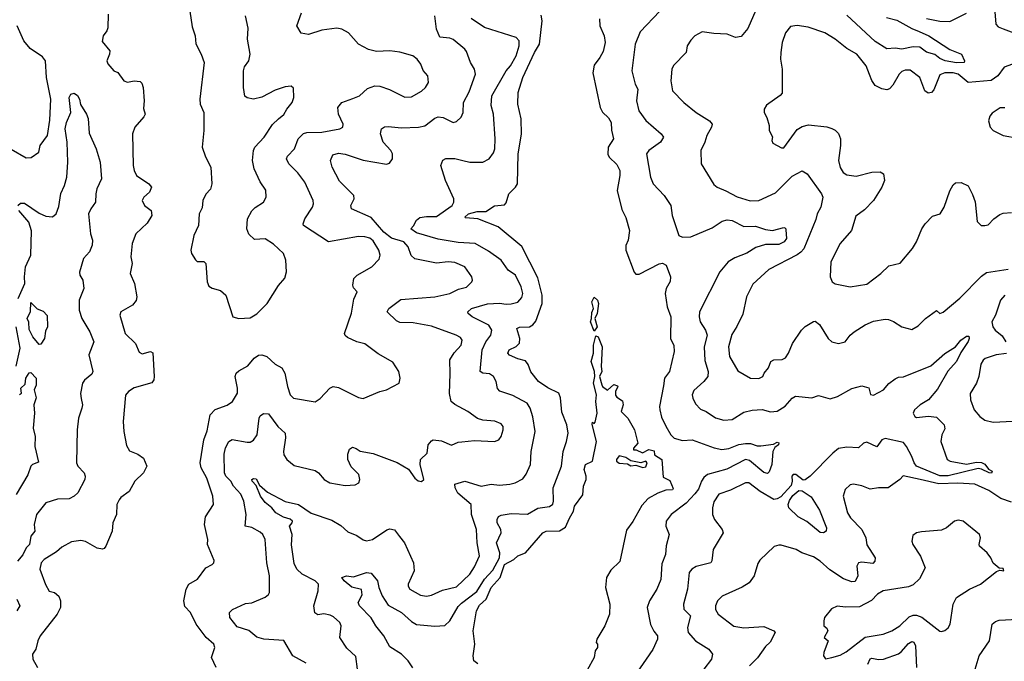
# Model space of a CAD drawing. Extents: x 1552033 to 1694788, y 811965 to 917215.
# Tile 494 of 632: x 1654317 to 1660242, y 873482 to 877343. Entities that reach past the tile are written whole.
import ezdxf

# ---------------------------------------------------------------- set-up
doc = ezdxf.new("R2010")
doc.units = 0

msp = doc.modelspace()

# ---------------------------------------------------------------- linework, layer by layer
at = {"layer": '0CON20XD'}
for points in [[(1658775, 877466), (1658699.5, 877290.5), (1658658.8, 877241.2), (1658625, 877235.8), (1658575, 877256.2), (1658495, 877258.8), (1658425, 877268.8), (1658380, 877245), (1658355, 877220), (1658334.3, 877185), (1658327.5, 877145), (1658252.6, 877067.4), (1658241.1, 877045), (1658236.4, 876975), (1658245.8, 876915), (1658314.6, 876844.6), (1658388.8, 876785), (1658468.8, 876735), (1658484, 876715), (1658480, 876695), (1658451.9, 876645), (1658440.6, 876605), (1658415.8, 876555), (1658418, 876475), (1658495, 876351.2), (1658515, 876334.2), (1658567, 876313), (1658635, 876277.5), (1658712.2, 876252.2), (1658764.6, 876255.4), (1658865, 876301.4), (1658965, 876400.8), (1659025, 876433.1), (1659055.5, 876415.5), (1659142.9, 876295), (1659150, 876275), (1659139.2, 876215), (1659116.8, 876175), (1659108.8, 876141.2), (1659035.5, 875964.5), (1659017.3, 875942.7), (1658995, 875928), (1658825, 875838.6), (1658728.9, 875751.1), (1658690.8, 875675), (1658669.3, 875570.7), (1658633.4, 875496.6)], [(1655334.2, 877435), (1655355, 877300), (1655373.8, 877245), (1655377.7, 877197.7), (1655410, 877135), (1655426.2, 877085), (1655402, 876865), (1655402.9, 876835), (1655424.2, 876785), (1655425.8, 876675), (1655415.9, 876575.9), (1655435, 876517.5), (1655467.8, 876455), (1655472.5, 876355), (1655465, 876323.3), (1655436.4, 876293.6), (1655418.8, 876255), (1655415, 876210), (1655396.4, 876173.6), (1655393.8, 876105), (1655365.8, 876045), (1655347.5, 875955), (1655350, 875935), (1655375, 875896.7), (1655385, 875887.5), (1655407.5, 875887.5), (1655425, 875887.5), (1655436.2, 875875), (1655446, 875765), (1655455, 875740), (1655475, 875726.2), (1655525, 875712.5), (1655557.5, 875685), (1655600, 875555), (1655635, 875543.8), (1655705, 875548.8), (1655745, 875572.5), (1655806.7, 875635), (1655875, 875742.5), (1655913.6, 875786.4), (1655923.3, 875825), (1655918, 875895), (1655905.6, 875935.6), (1655845, 875992), (1655795, 876023.3), (1655729.3, 876019.3), (1655695, 876052.5), (1655684, 876085), (1655688.8, 876145), (1655715, 876192.5), (1655735, 876213.3), (1655783.3, 876245), (1655801.2, 876275), (1655797.7, 876317.7), (1655765, 876367.5), (1655728.6, 876445), (1655717.5, 876495), (1655724, 876555), (1655732.5, 876575), (1655788.6, 876635), (1655838.7, 876711.3), (1655875, 876746.2), (1655907.3, 876772.7), (1655924, 876805), (1655956.2, 876845), (1655966.7, 876875), (1655965, 876930), (1655951.7, 876941.7), (1655915, 876938.8), (1655855, 876918.8), (1655775, 876875.8), (1655725, 876864), (1655685, 876873.3), (1655672.9, 876882.9), (1655664.3, 876935), (1655664.3, 877035.7), (1655670.9, 877059.1), (1655695.7, 877095), (1655704.2, 877135), (1655688.8, 877225), (1655691.7, 877291.7), (1655675.7, 877365.7)], [(1658170, 877395), (1658051.1, 877268.9), (1658020.4, 877195), (1658000.6, 877035), (1658021.4, 876955), (1658036.9, 876925), (1658029.2, 876855), (1658042.5, 876795), (1658085.5, 876735.5), (1658178, 876655), (1658190.8, 876635), (1658172.9, 876605), (1658103.8, 876556.2), (1658090, 876535), (1658113.1, 876395), (1658130, 876355), (1658194.6, 876284.6), (1658235, 876223.8), (1658243.9, 876165), (1658283.8, 876045), (1658306.6, 876033.4), (1658355.8, 876035.8), (1658485, 876090.4), (1658545, 876130.4), (1658575, 876138.5), (1658605, 876133.8), (1658675, 876097.9), (1658745, 876100.8), (1658805, 876080), (1658846.7, 876073.3), (1658915, 876091.2), (1658925, 876087.5), (1658928.3, 876078.3), (1658930.8, 876025), (1658918.5, 876005), (1658885, 875990.2), (1658805, 875990.7), (1658747.3, 875972.7), (1658693.3, 875936.7), (1658620.8, 875909.2), (1658580, 875885), (1658530.8, 875825), (1658408.8, 875585), (1658406.1, 875553.9), (1658411.6, 875525), (1658444.6, 875475), (1658453.3, 875445), (1658436.8, 875375), (1658440.9, 875290.9), (1658460, 875225), (1658457.9, 875195), (1658435, 875165.5), (1658375, 875112), (1658364.4, 875085), (1658367.1, 875065), (1658385, 875030), (1658415, 874999.2), (1658447.5, 874985), (1658505, 874946.7), (1658555, 874932.9), (1658605, 874936.5), (1658675, 874981.6), (1658725, 874992.5), (1658785, 874996.2), (1658835, 874983.6), (1658875, 874986.5), (1658922.9, 875017.1), (1658965, 875064.3), (1658985, 875076.9), (1659085, 875067.1), (1659125, 875080.8), (1659195, 875061.8), (1659238, 875075), (1659325, 875123.1), (1659385, 875139.1), (1659426.8, 875126.8), (1659436.4, 875086.4), (1659455, 875082.5), (1659515, 875115.5), (1659547.4, 875152.6), (1659585, 875181.1), (1659605, 875190.9), (1659636.2, 875193.8), (1659800.8, 875259.2), (1659885, 875334.6), (1659948.6, 875375), (1659980, 875415), (1660015, 875437.8), (1660028.3, 875438.3), (1660031.8, 875425), (1660025, 875405.7), (1659980.4, 875339.6), (1659955.2, 875285), (1659902, 875228), (1659840, 875120), (1659785.7, 875054.3), (1659735.8, 875025), (1659702, 874995), (1659693.3, 874975), (1659704, 874955), (1659715, 874949.2), (1659785.8, 874955.8), (1659835, 874951.2), (1659881.2, 874905), (1659885, 874880), (1659866.1, 874843.9), (1659860, 874805), (1659898, 874695), (1659917.5, 874685), (1660015, 874668.8), (1660075, 874680.5), (1660105, 874677.6), (1660125, 874666.9), (1660148, 874638), (1660170, 874625), (1660165.4, 874614.6), (1660151.2, 874615), (1660105, 874637.8), (1660085, 874640.9), (1659905, 874596.7), (1659855, 874597.5), (1659713.6, 874655), (1659699.2, 874675), (1659686, 874715), (1659654, 874775), (1659635, 874798.9), (1659525, 874822.8), (1659506.4, 874813.6), (1659475, 874771.9), (1659415, 874799.5), (1659395, 874794.1), (1659365, 874766.1), (1659295, 874770.4), (1659245, 874763.1), (1659210.8, 874735), (1659075, 874595.4), (1659045, 874574.4), (1659032, 874572), (1658988.8, 874605), (1658972.5, 874605), (1658964.5, 874595), (1658965.8, 874565), (1658959.2, 874539.2), (1658897.9, 874472.1), (1658875, 874458.4), (1658855, 874455.9), (1658772.6, 874502.6), (1658705, 874555.6), (1658685, 874555.8), (1658595, 874510.5), (1658525, 874487.5), (1658495, 874442), (1658485.5, 874405), (1658485.6, 874365), (1658498.9, 874335), (1658544.4, 874275), (1658550, 874255), (1658490, 874155), (1658483, 874087), (1658476.2, 874075), (1658387.8, 874052.2), (1658361.1, 874035), (1658345.5, 874015), (1658335.6, 873915), (1658311.9, 873825), (1658314.4, 873794.4), (1658353.8, 873755), (1658335.3, 873685), (1658340.4, 873655), (1658384.1, 873604.1), (1658465, 873554.3), (1658485.7, 873525), (1658480.6, 873495), (1658433.3, 873435)], [(1654849.2, 877375), (1654847.2, 877292.8), (1654841.8, 877275), (1654819.4, 877245), (1654812.4, 877212.4), (1654860, 877155), (1654858, 877135), (1654841.2, 877095), (1654847.7, 877077.7), (1654883.8, 877035), (1654908, 877025), (1654944.5, 876974.5), (1654965, 876967.5), (1655005, 876974.2), (1655041.7, 876971.7), (1655051.7, 876961.7), (1655060, 876935), (1655065.8, 876855), (1655062.3, 876807.7), (1655071.4, 876775), (1655065, 876758.8), (1655009.2, 876695), (1654995.8, 876655), (1655000, 876465), (1655005.6, 876435), (1655020, 876405), (1655094.3, 876354.3), (1655110, 876335), (1655098.6, 876305), (1655065, 876274), (1655054.2, 876255), (1655068.8, 876225), (1655108, 876195), (1655112.5, 876165), (1655085, 876118), (1655016.4, 876053.6), (1654993.2, 875996.8), (1654986, 875915), (1654992.9, 875875), (1654981.4, 875815), (1655007.5, 875755), (1655021.4, 875675), (1655018, 875652), (1654995, 875625.7), (1654926.2, 875585), (1654919.4, 875565), (1654952.3, 875455), (1655014.3, 875395), (1655035, 875341.2), (1655055, 875332), (1655105, 875346.7), (1655117.4, 875337.4), (1655126.9, 875195), (1655124.3, 875175), (1655111.8, 875158.2), (1655005, 875126.7), (1654972.5, 875105), (1654953.6, 875083.6), (1654940, 874925), (1654944.2, 874865), (1654960.3, 874780.3), (1654977.6, 874747.6), (1655028.3, 874728.3), (1655062, 874705), (1655081.9, 874655), (1655062.5, 874615), (1655009.2, 874565), (1654976.5, 874503.5), (1654925, 874468), (1654915, 874453.3), (1654901.9, 874425), (1654898.6, 874365), (1654877.8, 874315), (1654872.9, 874265), (1654835.8, 874175), (1654825, 874161.2), (1654815, 874156.2), (1654782.4, 874162.4), (1654712.7, 874202.7), (1654685, 874208), (1654629.7, 874200.3), (1654571.1, 874168.9), (1654538.8, 874141.2), (1654464.2, 874095), (1654445.8, 874075), (1654438.6, 874035), (1654473.1, 873943.1), (1654495, 873903.3), (1654526.7, 873895), (1654553.2, 873873.2), (1654563.1, 873845), (1654562.9, 873805), (1654542.5, 873765), (1654440.8, 873635), (1654425.7, 873605), (1654414, 873555), (1654393.8, 873525), (1654396.2, 873495), (1654424.2, 873444.2)], [(1655498.8, 873445), (1655471.2, 873505), (1655492, 873565), (1655485.8, 873585), (1655439.2, 873625), (1655380, 873705), (1655345.6, 873775), (1655311.3, 873811.3), (1655305.4, 873845), (1655318.2, 873915), (1655334.3, 873945), (1655386.2, 873975), (1655437.5, 874045), (1655475, 874063.3), (1655486.2, 874075), (1655488.3, 874088.3), (1655448, 874185), (1655449.2, 874215), (1655429.2, 874305), (1655435, 874350), (1655482.9, 874425), (1655480, 874475), (1655443.8, 874583.8), (1655410, 874645), (1655402.9, 874675), (1655424.7, 874815.3), (1655445, 874867.5), (1655462.5, 874965), (1655493.6, 874996.4), (1655565, 875023.5), (1655597.5, 875045), (1655626.9, 875095), (1655627.5, 875125), (1655614.5, 875195), (1655619.4, 875215), (1655635, 875230), (1655689.7, 875260.3), (1655728.6, 875305), (1655755, 875322.9), (1655775, 875325.7), (1655803.8, 875315), (1655855, 875270), (1655895, 875248), (1655913.1, 875215), (1655928.9, 875135), (1655945.5, 875085.5), (1655965, 875066), (1656095, 875043.8), (1656125, 875063.3), (1656184.1, 875125.9), (1656203.9, 875136.1), (1656235, 875130), (1656355, 875070), (1656383.9, 875063.9), (1656485, 875106), (1656525, 875116), (1656600, 875155), (1656606, 875185), (1656598.8, 875225), (1656562.1, 875282.1), (1656475, 875332), (1656395, 875392.9), (1656345, 875404.4), (1656289.2, 875429.2), (1656275, 875442.5), (1656271.5, 875455), (1656313.8, 875576.2), (1656328.8, 875661.2), (1656347.5, 875705), (1656325, 875730), (1656321.2, 875745), (1656328.8, 875785), (1656347.5, 875805), (1656436, 875855), (1656481.2, 875901.2), (1656486.9, 875925), (1656477.8, 875955), (1656445, 876011.9), (1656425, 876027.1), (1656395, 876036.4), (1656355, 876038.9), (1656175, 876006.5), (1656025.6, 876105), (1656022.2, 876115), (1656033.5, 876145), (1656080, 876215), (1656085.5, 876235), (1656082.2, 876255), (1656033.3, 876365), (1655991.1, 876421.1), (1655936.5, 876475), (1655922.5, 876505), (1655928.8, 876521.2), (1655970, 876565), (1655992.9, 876625), (1656025, 876657.1), (1656045, 876663.2), (1656135, 876666.8), (1656243.5, 876686.5), (1656261.2, 876695), (1656264.3, 876715), (1656235, 876773.3), (1656231.4, 876815), (1656256.3, 876843.7), (1656322.2, 876867.8), (1656362.5, 876885), (1656410.8, 876929.2), (1656455, 876945.5), (1656485, 876941.8), (1656542.2, 876922.2), (1656635, 876876.2), (1656675, 876878.8), (1656735, 876911.9), (1656760, 876935), (1656777.5, 876965), (1656774, 877005), (1656745, 877036.7), (1656730.8, 877075), (1656709.2, 877105), (1656683.3, 877125), (1656605, 877148), (1656545, 877155.8), (1656465, 877151.4), (1656416, 877164), (1656355.4, 877195.4), (1656295, 877262.9), (1656256, 877286), (1656225, 877290.8), (1656135, 877279.3), (1656055, 877254.4), (1656010.9, 877260.9), (1655985.7, 877305), (1656012, 877385)], [(1656041.1, 873471.1), (1655961.5, 873515), (1655907.3, 873607.3), (1655785.4, 873615.4), (1655745, 873626.9), (1655695, 873667.5), (1655625, 873688.1), (1655581.4, 873745), (1655580, 873775), (1655597.4, 873792.6), (1655675, 873830), (1655715, 873834.2), (1655795, 873866.9), (1655815, 873882.9), (1655820, 873895), (1655820.4, 873995), (1655804.5, 874075), (1655795, 874213.8), (1655780, 874245), (1655765, 874258.5), (1655715, 874286), (1655673.8, 874295), (1655679.4, 874365), (1655665.3, 874445), (1655647.7, 874487.7), (1655603.8, 874535), (1655587, 874565), (1655557.1, 874595), (1655548.6, 874615), (1655548, 874728), (1655555.7, 874765.7), (1655575, 874804.2), (1655595, 874817.1), (1655685, 874800), (1655705, 874801.1), (1655725, 874811.4), (1655745.4, 874845), (1655758.6, 874945), (1655765, 874958.8), (1655785, 874973.8), (1655815, 874971.2), (1655871.5, 874895), (1655914.5, 874855), (1655917, 874827), (1655903.8, 874743.8), (1655906.9, 874725), (1655924, 874695), (1655969.1, 874659.1), (1656095, 874628.9), (1656115.6, 874615), (1656149.2, 874575), (1656183.8, 874555), (1656275, 874540), (1656335, 874543.6), (1656358.6, 874555), (1656364.3, 874575), (1656358.9, 874605), (1656312.7, 874652.7), (1656292.2, 874695), (1656291.2, 874728.8), (1656300.9, 874759.1), (1656319.5, 874770.5), (1656341.5, 874761.5), (1656365, 874746), (1656445, 874731.1), (1656587.9, 874677.9), (1656657.4, 874637.4), (1656694.3, 874584.3), (1656715, 874566.7), (1656735, 874563.3), (1656748.8, 874575), (1656727.1, 874665), (1656730, 874695), (1656768.8, 874735), (1656775.8, 874785), (1656795, 874809.2), (1656805, 874814.2), (1656855, 874808.1), (1656915, 874782), (1656955, 874800), (1656976.9, 874803.1), (1657055, 874810.6), (1657175, 874804.4), (1657200, 874815), (1657214, 874835), (1657227.5, 874875), (1657226, 874895), (1657215, 874911.2), (1657176.4, 874926.4), (1657105, 874932.2), (1657072, 874942), (1657014.4, 874984.4), (1656935, 875026.7), (1656914.4, 875045), (1656903, 875093), (1656907.8, 875212.2), (1656905.7, 875295), (1656932.6, 875337.4), (1656974, 875385), (1656980, 875415), (1656969.7, 875429.7), (1656944.4, 875444.4), (1656795, 875498.3), (1656685, 875518.4), (1656605, 875519.6), (1656585, 875531.1), (1656528.8, 875585), (1656538.8, 875605), (1656611.5, 875658.5), (1656815, 875674.2), (1656905.3, 875694.7), (1656958.2, 875721.8), (1657005, 875733.8), (1657038, 875765), (1657042.5, 875775), (1657038.6, 875795), (1656995.8, 875855), (1656935, 875881.9), (1656895, 875886.4), (1656825, 875876.9), (1656695, 875903.6), (1656673.2, 875923.2), (1656654.6, 875975), (1656627.9, 876005), (1656555, 876028.6), (1656509, 876065), (1656431.7, 876151.7), (1656314.2, 876205), (1656310, 876225), (1656329.2, 876265), (1656327.1, 876285), (1656241.2, 876371.2), (1656196.9, 876455), (1656188, 876495), (1656200.5, 876529.5), (1656235, 876539.5), (1656275, 876533.8), (1656385, 876496.8), (1656525, 876474.2), (1656541.7, 876478.3), (1656561.2, 876505), (1656560.8, 876535), (1656551.4, 876555), (1656504.4, 876605), (1656487.5, 876655), (1656494.6, 876685.4), (1656512.9, 876697.1), (1656535, 876700), (1656615, 876691.7), (1656716.7, 876695), (1656755.2, 876704.8), (1656815, 876750), (1656835, 876757.8), (1656865, 876753.3), (1656925, 876724.2), (1656945, 876730), (1656974.5, 876755.5), (1656985.6, 876785), (1656988.5, 876845), (1657021.3, 876908.7), (1657059.5, 877015), (1657054.4, 877045), (1657029.5, 877085), (1657005, 877150.8), (1656995, 877165.6), (1656925, 877224.4), (1656905, 877232.2), (1656845, 877238.1), (1656825.3, 877285), (1656815.3, 877365.3)], [(1656350.8, 873435), (1656339.5, 873509.5), (1656285, 873561.4), (1656243.8, 873625), (1656251.9, 873695), (1656244.2, 873715), (1656205, 873750), (1656185, 873760), (1656147.1, 873767.1), (1656111.4, 873761.4), (1656094, 873774), (1656087.5, 873815), (1656113.8, 873905), (1656115, 873945.6), (1656095, 873965.4), (1656016.5, 874006.5), (1655985, 874036.9), (1655969.4, 874069.4), (1655952.2, 874182.2), (1655956.7, 874245), (1655940, 874295), (1655957.5, 874315), (1655958.6, 874325), (1655945, 874336.8), (1655905, 874349.5), (1655858.8, 874375), (1655834.6, 874405), (1655795, 874436.2), (1655765.9, 874475), (1655740.2, 874540.2), (1655715.8, 874565), (1655714, 874575), (1655725, 874581.4), (1655739.6, 874579.6), (1655760.7, 874540.7), (1655808.7, 874498.7), (1655915, 874442.3), (1655995, 874425.6), (1656072.1, 874372.1), (1656195, 874330), (1656248.9, 874298.9), (1656291.3, 874261.3), (1656345, 874238.5), (1656385, 874212.2), (1656405, 874206.7), (1656441.2, 874215), (1656526.9, 874273.1), (1656545, 874279.5), (1656572.9, 874272.9), (1656603.4, 874233.4), (1656632, 874195), (1656686.2, 874075), (1656690, 874025), (1656655.6, 873945), (1656654.4, 873934.4), (1656664.2, 873915), (1656729.5, 873879.5), (1656765, 873873.8), (1656795, 873880), (1656860.7, 873909.3), (1656945, 873930), (1657025, 874005.8), (1657055, 874050), (1657083.8, 874116.2), (1657069.7, 874195), (1657067.1, 874275), (1657036.2, 874365), (1657033.3, 874425), (1656953.9, 874493.9), (1656937.3, 874525), (1656935, 874547.5), (1656995, 874564.6), (1657095, 874535.3), (1657155, 874547.4), (1657205, 874542.5), (1657267.2, 874547.2), (1657298.8, 874555), (1657345, 874579.2), (1657365, 874608), (1657390.9, 874665), (1657394.5, 874745), (1657419.1, 874865), (1657405, 874953.3), (1657389.5, 875005), (1657370.6, 875035), (1657285, 875081.8), (1657207.5, 875107.5), (1657192.5, 875122.5), (1657183.8, 875165), (1657168.5, 875195), (1657145, 875210.7), (1657105, 875216.5), (1657088.6, 875225), (1657100, 875355), (1657123.2, 875405), (1657151.5, 875445), (1657158.9, 875475), (1657140.9, 875505), (1657040, 875555), (1657016, 875575), (1657014, 875585), (1657036.2, 875605), (1657132, 875632), (1657205, 875636.6), (1657245, 875630), (1657275, 875633.1), (1657315, 875643.3), (1657339.2, 875670.8), (1657344.5, 875695), (1657335.9, 875735), (1657301.5, 875805), (1657256.4, 875835), (1657214.4, 875895), (1657138.9, 875948.9), (1657058.8, 875995), (1656955, 876001.8), (1656835, 876022.6), (1656705, 876060.2), (1656670.6, 876085), (1656687.5, 876102.5), (1656705, 876135.4), (1656725, 876151.5), (1656765, 876159.2), (1656825, 876158.2), (1656920.4, 876225), (1656930.3, 876245), (1656929.1, 876265), (1656880, 876375), (1656850.8, 876465), (1656863.2, 876496.8), (1656882.2, 876507.8), (1656935, 876506.4), (1656984.7, 876494.7), (1657025, 876484.6), (1657105, 876485.6), (1657141.4, 876505), (1657168.1, 876541.9), (1657176.4, 876565), (1657179.1, 876625), (1657168.5, 876775), (1657154, 876826), (1657158.7, 876885), (1657244.4, 877035.6), (1657270, 877065), (1657305.5, 877125), (1657323.5, 877185), (1657322.9, 877215), (1657305.5, 877235.5), (1657115, 877296.2), (1657035, 877350.8)], [(1656682.2, 873442.2), (1656654.5, 873485), (1656614.5, 873525), (1656545, 873569.4), (1656508.2, 873635), (1656460.4, 873695), (1656433.1, 873743.1), (1656361.9, 873815), (1656354.4, 873835), (1656378.1, 873881.9), (1656373.7, 873913.7), (1656315, 873926.7), (1656270.4, 873965), (1656256, 873985), (1656283.7, 873996.3), (1656325, 873989.4), (1656403.7, 874016.3), (1656432, 874012), (1656471.1, 873965), (1656478.9, 873925), (1656498.2, 873875), (1656535, 873819.6), (1656614.3, 873775), (1656675, 873721.1), (1656705, 873702.5), (1656815, 873693.6), (1656875, 873697.5), (1656905.8, 873724.2), (1656955, 873810.4), (1656975, 873831.8), (1657068.1, 873901.9), (1657113.8, 873976.2), (1657165, 874029.6), (1657203.7, 874105), (1657205.8, 874135), (1657186.6, 874195), (1657214.6, 874255), (1657212.3, 874275), (1657190.8, 874315), (1657189.6, 874335), (1657197.7, 874352.3), (1657215, 874361.1), (1657275, 874371.1), (1657373, 874367), (1657435, 874402.9), (1657505, 874413.3), (1657525, 874426.7), (1657530, 874445), (1657526.7, 874525), (1657577.5, 874655), (1657587.8, 874745), (1657608.1, 874805), (1657616.9, 874855), (1657609.4, 874905), (1657580.4, 874980.4), (1657572, 875068), (1657561.2, 875095), (1657495, 875127.5), (1657439.2, 875165), (1657393, 875223), (1657376.7, 875266.7), (1657360.3, 875290.3), (1657315, 875302.7), (1657265, 875324.4), (1657254.3, 875335), (1657262.2, 875355), (1657304.8, 875375.2), (1657324, 875396), (1657327.7, 875425), (1657309.2, 875485), (1657325, 875491.9), (1657385, 875495.3), (1657405, 875506.8), (1657422.3, 875527.7), (1657461.5, 875635), (1657461.2, 875685), (1657435, 875788.5), (1657338.2, 875978.2), (1657196.7, 876096.7), (1657075, 876144.6), (1657000.6, 876150.6), (1656996.2, 876155), (1657018.9, 876175), (1657069.3, 876189.3), (1657121.5, 876188.5), (1657175, 876222.5), (1657235, 876228.8), (1657245, 876240), (1657260, 876295), (1657301.4, 876335), (1657312.5, 876355), (1657317.1, 876535), (1657336.6, 876653.4), (1657335.7, 876745.7), (1657315.7, 876835), (1657316.2, 876905), (1657345.8, 876995), (1657414.6, 877145.4), (1657445.9, 877195), (1657462, 877335), (1657455, 877370.6)], [(1657806.9, 877346.9), (1657808.8, 877305), (1657834.7, 877244.7), (1657840.9, 877205), (1657827.9, 877152.1), (1657808.9, 877115), (1657775, 877070), (1657766.9, 877023.1), (1657809.8, 876815), (1657825, 876785.4), (1657861.3, 876751.3), (1657875.8, 876725), (1657878.6, 876678.6), (1657891.1, 876625), (1657859.2, 876575), (1657855.6, 876534.4), (1657865.5, 876515), (1657910.6, 876470.6), (1657927.8, 876435), (1657929.5, 876405), (1657913.6, 876315), (1657940.3, 876200.3), (1657965, 876152.5), (1657986.7, 876075), (1657978, 876015), (1657965.7, 875984.3), (1657964.4, 875955), (1658015, 875822.5), (1658025, 875811.2), (1658045, 875810.8), (1658165, 875873.1), (1658185, 875877.8), (1658206.7, 875865), (1658234.3, 875795.7), (1658232.4, 875767.6), (1658207.5, 875725), (1658202.5, 875695), (1658214.4, 875614.4), (1658235.4, 875555.4), (1658233.7, 875423.7), (1658252.7, 875382.7), (1658256.4, 875345), (1658227.8, 875225), (1658198.5, 875185), (1658190.7, 875139.3), (1658166.7, 875015), (1658168.5, 874995), (1658180.2, 874950.2), (1658205, 874896), (1658235.7, 874845), (1658256.2, 874825), (1658305, 874811.2), (1658365, 874813.4), (1658495.7, 874765.7), (1658543.3, 874756.7), (1658585, 874763.1), (1658644.3, 874785.7), (1658685, 874791.4), (1658715, 874792.2), (1658755, 874778.6), (1658777.8, 874777.8), (1658852.7, 874787.3), (1658875, 874799.6), (1658886.3, 874796.3), (1658883.3, 874785), (1658862.4, 874767.6), (1658850, 874745), (1658843.8, 874665), (1658827.9, 874622.1), (1658817.9, 874612.1), (1658795, 874617.1), (1658709, 874689), (1658685, 874695.3), (1658572.1, 874637.9), (1658455.5, 874605), (1658435, 874588.4), (1658421.1, 874565), (1658401.7, 874518.3), (1658380.3, 874489.7), (1658326.9, 874433.1), (1658236.7, 874365), (1658207.8, 874325), (1658205.7, 874295), (1658225.7, 874245), (1658207.3, 874177.3), (1658203.1, 874125), (1658182, 874068), (1658175.3, 873974.7), (1658152.3, 873915), (1658106.7, 873845), (1658093.8, 873805), (1658113.3, 873703.3), (1658132.4, 873662.4), (1658155.6, 873635), (1658155, 873613.8), (1658128.1, 873551.9), (1658029.3, 873410.7)], [(1659534.4, 877355), (1659595, 877340), (1659685, 877288.9), (1659731, 877271), (1659788.1, 877245), (1659915, 877162.4), (1659984.8, 877134.8), (1660003.2, 877095), (1660000.8, 877085), (1659955, 877083.8), (1659886.2, 877095), (1659855, 877109.5), (1659825, 877133.5), (1659775, 877147.9), (1659735, 877177.4), (1659695, 877179.5), (1659626.3, 877166.3), (1659585, 877171.9), (1659535, 877166.4), (1659465, 877210.9), (1659295, 877370)], [(1659775, 877350.7), (1659855, 877333.4), (1659915, 877331.5), (1660015, 877381.1)], [(1660185, 877390), (1660190.6, 877315), (1660205, 877300), (1660235, 877287.8), (1660315, 877257.3)], [(1654265, 876564.4), (1654355, 876511.4), (1654386, 876514), (1654432.5, 876545), (1654440, 876585), (1654484.2, 876645), (1654498.2, 876738.2), (1654503.6, 876865), (1654478.7, 876995), (1654472.7, 877095), (1654455, 877118.5), (1654379.9, 877169.9), (1654341.5, 877215), (1654302.3, 877305)], [(1660291.4, 877075), (1660242.4, 877057.6), (1660203.5, 877005), (1660162.6, 876977.4), (1660025, 876965.4), (1659965.8, 877015), (1659935, 877023.3), (1659885, 877022.9), (1659855, 877010), (1659818.7, 876921.3), (1659804.5, 876905.5), (1659785, 876900.6), (1659763.5, 876915), (1659733.3, 876995), (1659675, 877039.1), (1659645, 877039.2), (1659625, 877030.5), (1659610, 877015), (1659572, 876948), (1659552.4, 876927.6), (1659535, 876920), (1659505, 876925.7), (1659466.3, 876946.3), (1659445, 876976), (1659432, 877012), (1659410.6, 877065), (1659355, 877134.4), (1659295, 877169.5), (1659225.2, 877225.2), (1659163.1, 877263.1), (1659062.7, 877297.3), (1658995, 877308.6), (1658955, 877300.8), (1658925.5, 877264.5), (1658905.5, 877204.5), (1658896.9, 877145), (1658895.7, 877105), (1658905.8, 877045), (1658905, 876900), (1658894.1, 876885.9), (1658810.7, 876829.3), (1658797.5, 876805), (1658797.5, 876785), (1658813.3, 876755), (1658826.7, 876705), (1658827.5, 876675), (1658847, 876637), (1658843.8, 876615), (1658849.3, 876599.3), (1658901.2, 876571.2), (1658915, 876572), (1658995, 876682), (1659025, 876700.6), (1659065, 876710.5), (1659175, 876697.5), (1659205, 876688.1), (1659225, 876678.1), (1659245, 876657.1), (1659256.4, 876626.4), (1659257.3, 876585), (1659244.5, 876495), (1659253.9, 876453.9), (1659272.2, 876422.2), (1659295, 876410), (1659351.9, 876401.9), (1659445, 876424.5), (1659495, 876428), (1659516, 876415), (1659522, 876375), (1659506.2, 876335), (1659455.6, 876255), (1659400.9, 876199.1), (1659349.7, 876160.3), (1659322.5, 876075), (1659254.2, 875995), (1659199.2, 875885), (1659193.8, 875795), (1659205.6, 875765.6), (1659223.7, 875753.7), (1659314.5, 875735.5), (1659415, 875751.1), (1659498.8, 875815), (1659547.9, 875862.1), (1659615, 875878), (1659689.2, 875965), (1659714.2, 876005), (1659745.6, 876085), (1659765.5, 876114.5), (1659809.5, 876160.5), (1659856.2, 876175), (1659880, 876215), (1659915, 876313.8), (1659935, 876348.8), (1659949.7, 876360.3), (1659982, 876362), (1660025, 876343.3), (1660051.7, 876291.7), (1660066.6, 876246.6), (1660078.3, 876128.3), (1660103.9, 876103.9), (1660125, 876103.8), (1660145, 876108.8), (1660178.8, 876145), (1660215, 876170.8), (1660235, 876179.2), (1660285, 876183.1)], [(1654306, 876225), (1654321.2, 876238.8), (1654345, 876238.6), (1654435, 876177.8), (1654475, 876160.6), (1654515, 876156.7), (1654536.9, 876175), (1654552.2, 876217.8), (1654563.9, 876296.1), (1654586.9, 876345), (1654600.4, 876395), (1654606.1, 876485), (1654603.5, 876605), (1654589.7, 876685), (1654598, 876725), (1654623.8, 876785), (1654615.6, 876874.4), (1654625, 876893.8), (1654645, 876901.2), (1654665, 876886.2), (1654677.5, 876865), (1654682.3, 876832.3), (1654720, 876775), (1654728.3, 876748.3), (1654735, 876660), (1654778, 876565), (1654801.4, 876485), (1654808.6, 876385), (1654781.1, 876325), (1654774.4, 876295), (1654774.2, 876245), (1654744.6, 876205.4), (1654731.8, 876175), (1654743.5, 876055), (1654754.5, 876015), (1654753.8, 875985), (1654736.4, 875945), (1654700.8, 875905), (1654677.1, 875822.9), (1654679.5, 875805), (1654696.9, 875775), (1654703.3, 875725), (1654675.5, 875655), (1654674.4, 875595), (1654690, 875545), (1654738.1, 875465), (1654762.5, 875405), (1654732.2, 875325), (1654757.5, 875225), (1654750.3, 875209.7), (1654706.5, 875173.5), (1654695.7, 875155), (1654683.9, 875093.9), (1654687, 875063), (1654694.3, 875025), (1654691.9, 875005), (1654670.6, 874945), (1654662, 874875), (1654659.1, 874675), (1654666.5, 874655), (1654705.6, 874615), (1654711.5, 874595), (1654708.2, 874575), (1654666.5, 874495), (1654645.4, 874474.6), (1654615, 874459.5), (1654545, 874457.5), (1654475, 874435.6), (1654417.7, 874365), (1654404.5, 874305), (1654408.9, 874265), (1654384.6, 874235), (1654375.8, 874185), (1654355.9, 874165), (1654335, 874122.1), (1654304.3, 874085)], [(1660245, 876812), (1660217.7, 876812.3), (1660168.8, 876781.2), (1660155, 876762.5), (1660146.7, 876735), (1660156.7, 876695), (1660176.2, 876675), (1660235.5, 876645.5), (1660325, 876629.2)], [(1654308.8, 875665), (1654347.3, 875755), (1654346.2, 875796.2), (1654352.5, 875855), (1654384.5, 875925.5), (1654388.1, 876071.9), (1654372.9, 876125), (1654311.1, 876195)], [(1658633.4, 875496.6), (1658602.4, 875447.6), (1658582.7, 875375), (1658588.8, 875315), (1658639.5, 875229.5), (1658715, 875185.6), (1658765, 875183.1), (1658790, 875195), (1658797.5, 875215), (1658823.3, 875246.7), (1658836.7, 875285), (1658855, 875295.8), (1658905, 875296.9), (1658925, 875308.6), (1658944.3, 875335), (1658967.8, 875395), (1659021.9, 875475), (1659045, 875497.1), (1659093.4, 875526.6), (1659105, 875527.5), (1659129.4, 875509.4), (1659182.5, 875425), (1659204, 875405), (1659245, 875393.6), (1659285, 875404.2), (1659314, 875445), (1659338.8, 875465), (1659405, 875507.1), (1659455, 875529.1), (1659525, 875540.8), (1659545, 875538.6), (1659575, 875527.1), (1659625, 875494.3), (1659685, 875478.5), (1659725, 875501.1), (1659769.2, 875545), (1659835, 875592.5), (1659853.8, 875573.8), (1659875, 875583.1), (1659975, 875667.7), (1660105, 875798.9), (1660135, 875821.5), (1660265, 875840.9)], [(1657775, 875468), (1657751.5, 875525), (1657759.1, 875545), (1657759.7, 875580.2), (1657770, 875605), (1657760.3, 875645), (1657775, 875673.1), (1657794.7, 875654.7), (1657801.3, 875635), (1657791.9, 875575), (1657778.9, 875545), (1657792.2, 875495), (1657775, 875468)], [(1660245, 875684.4), (1660218.9, 875655), (1660189.4, 875565), (1660167.8, 875525), (1660173.5, 875495), (1660186.9, 875475), (1660229.7, 875439.7), (1660252.1, 875405)], [(1654435, 875388), (1654396.7, 875435), (1654375, 875478.8), (1654372.7, 875522.7), (1654362.7, 875545), (1654383, 875587), (1654385, 875640), (1654421.7, 875601.7), (1654458.3, 875588.3), (1654481.7, 875561.7), (1654484, 875495), (1654472.4, 875467.6), (1654466.9, 875425), (1654445, 875390), (1654435, 875388)], [(1654295, 875258), (1654320, 875365), (1654295.2, 875495)], [(1657075, 873465.5), (1657050.6, 873485), (1657045.2, 873515), (1657055.5, 873585), (1657046.9, 873665), (1657065.3, 873785), (1657085, 873820), (1657125.1, 873854.9), (1657155, 873926.1), (1657209.3, 873985), (1657235, 874063.6), (1657290.8, 874095), (1657314.3, 874115.7), (1657361.2, 874135), (1657465, 874255.6), (1657486.2, 874263.8), (1657565, 874267.5), (1657602, 874288), (1657625, 874343.5), (1657650.6, 874385), (1657656, 874415), (1657706.6, 874483.4), (1657710.8, 874535), (1657726.7, 874575), (1657726.4, 874596.4), (1657714, 874635), (1657721.2, 874665), (1657765, 874686.7), (1657788, 874805), (1657763.1, 874906.9), (1657765, 874920), (1657773.6, 874913.6), (1657779.5, 874920.5), (1657792.9, 874975), (1657784.3, 875045), (1657789.2, 875085), (1657770, 875155), (1657777.8, 875195), (1657775.4, 875224.6), (1657757.1, 875285), (1657769.7, 875335), (1657769.5, 875385), (1657785, 875439.4), (1657799.1, 875435), (1657821.8, 875375), (1657815.6, 875255), (1657820.8, 875225), (1657806.5, 875195), (1657819.5, 875145), (1657825, 875134.5), (1657855, 875112.5), (1657893, 875147), (1657915, 875140), (1657917.5, 875135), (1657902.5, 875105), (1657903, 875083), (1657910.7, 875070.7), (1657945, 875050), (1657948.8, 875025), (1657937.5, 874985), (1657976.7, 874945), (1658016, 874875), (1658037.5, 874795), (1658010, 874765), (1658010, 874755), (1658026.7, 874753.3), (1658065, 874735.6), (1658104.2, 874755.8), (1658135, 874748.6), (1658137.1, 874725), (1658180.8, 874695), (1658189.3, 874589.3), (1658229.5, 874569.5), (1658249.3, 874520.7), (1658245, 874514.2), (1658205, 874511.2), (1658156.9, 874493.1), (1658098.7, 874461.3), (1658060.2, 874419.8), (1658006.2, 874323.8), (1657968.3, 874271.7), (1657927.7, 874082.3), (1657875, 874030), (1657849.4, 873985), (1657842.5, 873925), (1657868.6, 873825), (1657867.5, 873765), (1657838, 873695), (1657790, 873615), (1657786.7, 873595), (1657794.1, 873584.1), (1657794, 873565), (1657780, 873545), (1657774, 873505), (1657731.2, 873428.8)], [(1660255, 875334.5), (1660193.3, 875325), (1660127, 875303), (1660115, 875293.8), (1660100.3, 875269.7), (1660089.2, 875195), (1660074.2, 875155), (1660036.1, 875093.9), (1660039.4, 875055), (1660061.9, 874995), (1660095, 874955.7), (1660125, 874932.2), (1660175, 874921.2), (1660293.8, 874926.2)], [(1654315, 875087.5), (1654327.5, 875095), (1654323.8, 875125), (1654350.3, 875149.7), (1654353.3, 875185), (1654375, 875217.5), (1654385, 875220), (1654415.9, 875185.9), (1654415.9, 875144.1), (1654404.2, 875115.8), (1654416.4, 875066.4), (1654402.7, 875025), (1654405.6, 874975), (1654398.6, 874885), (1654409.4, 874835), (1654407.5, 874775), (1654430.7, 874679.3), (1654395, 874666.7), (1654384.1, 874655.9), (1654366.7, 874603.3), (1654296.7, 874485)], [(1658067, 874647), (1658085, 874652.5), (1658093.8, 874675), (1658085.7, 874685.7), (1658055.8, 874675.8), (1657995, 874687.1), (1657965, 874707.5), (1657925, 874717.5), (1657908.9, 874695), (1657908, 874685), (1657924.4, 874674.4), (1657975, 874670), (1657995, 874657.5), (1658025, 874662.5), (1658067, 874647)], [(1660285, 874439.1), (1660221.2, 874461.2), (1660150.1, 874510.1), (1660065, 874547.2), (1659963.3, 874553.3), (1659849, 874549), (1659735.9, 874575.9), (1659633, 874597), (1659613.3, 874575), (1659544.1, 874525.9), (1659485.9, 874525.9), (1659435, 874517.5), (1659385, 874538), (1659335, 874548), (1659315, 874543.8), (1659284.5, 874515.5), (1659271.9, 874475), (1659298.9, 874375), (1659316.9, 874345), (1659385, 874274.3), (1659409.3, 874225), (1659415, 874182.5), (1659465.4, 874105), (1659463.9, 874085), (1659450.5, 874069.5), (1659385, 874079.1), (1659365, 874074.3), (1659355.5, 874055), (1659360.4, 873995), (1659345, 873961.9), (1659325, 873959.6), (1659275, 873977.3), (1659191.8, 874031.8), (1659135, 874083.8), (1659095, 874109.5), (1659023.5, 874133.5), (1658990, 874155), (1658900.3, 874180.3), (1658885, 874181.4), (1658858.3, 874171.7), (1658770.7, 874089.3), (1658759.2, 874070.8), (1658736.2, 873995), (1658706.2, 873953.8), (1658665, 873927.3), (1658545, 873874.5), (1658516.4, 873845), (1658504.5, 873815), (1658505, 873793.3), (1658520.6, 873765), (1658615, 873693.6), (1658675, 873682.5), (1658795, 873690), (1658855.6, 873665.6), (1658864, 873655), (1658833.3, 873596.7), (1658805, 873570), (1658757.1, 873502.9), (1658709.2, 873455)], [(1659155, 874254.2), (1659135, 874257.5), (1659055, 874323.8), (1659001.7, 874351.7), (1658945.2, 874405.2), (1658941.3, 874425), (1658950.3, 874449.7), (1658970.4, 874479.6), (1659005, 874510), (1659025, 874507.7), (1659080.5, 874470.5), (1659130.6, 874390.6), (1659172.1, 874285), (1659170.6, 874265), (1659155, 874254.2)], [(1659167, 873497), (1659205, 873504), (1659255, 873518.6), (1659291.7, 873538.3), (1659405, 873627.3), (1659512.5, 873645), (1659565, 873664.4), (1659614.4, 873695), (1659670.5, 873749.5), (1659695, 873759.2), (1659715, 873758.9), (1659746.8, 873746.8), (1659855, 873663.8), (1659865, 873660), (1659885, 873666.7), (1659905, 873682.5), (1659915.8, 873704.2), (1659934.4, 873825.6), (1659955, 873866), (1660033.9, 873916.1), (1660100, 873945), (1660195, 874022.5), (1660215, 874030), (1660240, 874025), (1660235, 874040), (1660211.7, 874041.7), (1660175, 874072.5), (1660161.4, 874105), (1660139.4, 874135), (1660094, 874175), (1660090.8, 874185), (1660100, 874225), (1660093.8, 874245), (1659995.6, 874325.6), (1659965, 874330.8), (1659943.3, 874325), (1659894.3, 874285.7), (1659865, 874270.8), (1659745, 874261.4), (1659715, 874253.8), (1659691.7, 874238.3), (1659686.2, 874205), (1659692, 874185), (1659737.5, 874115), (1659767.1, 874045), (1659732.3, 873977.7), (1659695, 873941.2), (1659665, 873928.8), (1659513.3, 873905), (1659478.8, 873885), (1659443, 873847), (1659370.5, 873809.5), (1659286.7, 873806.7), (1659237.3, 873812.7), (1659202.9, 873797.1), (1659161.2, 873745), (1659156, 873725), (1659156.7, 873695), (1659175, 873680), (1659180, 873665), (1659157.5, 873625), (1659183.3, 873605), (1659156, 873535), (1659154.2, 873514.2), (1659167, 873497)], [(1654300, 873855), (1654317.5, 873815), (1654299.5, 873785)], [(1660067.3, 873435), (1660092.2, 873515), (1660154.3, 873605), (1660169.2, 873705), (1660188.5, 873721.5), (1660211.7, 873728.3), (1660324.5, 873734.5)], [(1659420.5, 873465), (1659435, 873495.5), (1659445, 873500.4), (1659485, 873492.5), (1659515, 873494.7), (1659605, 873527.2), (1659621.6, 873538.4), (1659665, 873589.2), (1659685, 873600), (1659697.2, 873597.2), (1659708.7, 873575), (1659715, 873443.8)]]:
    msp.add_lwpolyline(points, dxfattribs=at)

doc.saveas('drawing.dxf')
